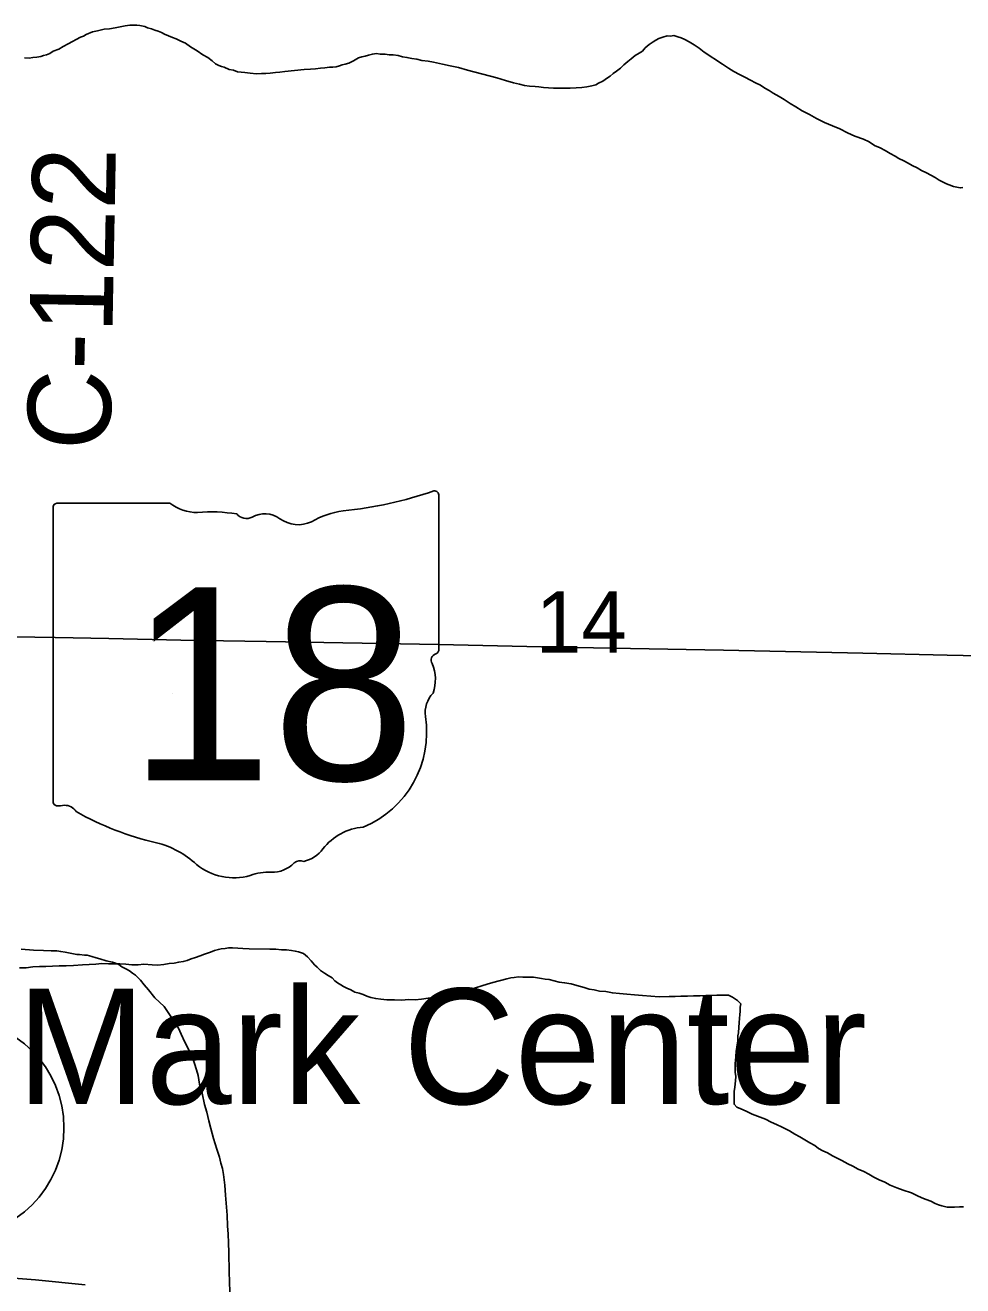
# Model space of a CAD drawing. Extents: x 2.4 to 73.1, y 4.5 to 25.6.
# Drawn here: x 42.1615 to 42.482, y 23.1826 to 23.6136 of the extents above; entities that cross this region are included whole.
import ezdxf

# ---------------------------------------------------------------- set-up
doc = ezdxf.new("R2010")
doc.units = 0
for name, color, linetype in [('GM_X_County_Road_Text', 7, 'Continuous'), ('GM_X_Minor_River', 7, 'Continuous'), ('GM_X_Section_Text', 7, 'Continuous'), ('GM_X_State_Location', 7, 'Continuous'), ('GM_X_State_Route', 7, 'Continuous'), ('GM_X_State_Shield', 7, 'Continuous'), ('GM_X_Township_Road', 7, 'Continuous'), ('GM_X_Unincorporated', 7, 'Continuous'), ('GM_X_Unincorporated_Text', 7, 'Continuous')]:
    doc.layers.add(name, color=color, linetype=linetype)

msp = doc.modelspace()

# ---------------------------------------------------------------- linework, layer by layer
at = {"layer": 'GM_X_Minor_River'}
for points in [[(42.161321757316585, 23.602366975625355), (42.16284259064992, 23.60234235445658), (42.164177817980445, 23.602510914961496), (42.16551209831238, 23.60268042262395), (42.16684543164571, 23.602848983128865), (42.167802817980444, 23.6032135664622), (42.168756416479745, 23.603388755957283), (42.169906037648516, 23.603939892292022), (42.17105944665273, 23.604681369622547), (42.172972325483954, 23.605410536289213), (42.174509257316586, 23.60633477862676), (42.176235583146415, 23.607257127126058), (42.18045527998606, 23.60946924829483), (42.181412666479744, 23.609833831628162), (42.18237194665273, 23.610388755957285), (42.18447895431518, 23.611304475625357), (42.18619675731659, 23.61165674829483), (42.18848747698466, 23.612189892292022), (42.190391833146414, 23.612348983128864), (42.19229902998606, 23.612699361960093), (42.194016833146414, 23.613051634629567), (42.19573368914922, 23.613403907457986), (42.19725831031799, 23.613570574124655), (42.19858974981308, 23.613548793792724), (42.19972990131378, 23.613530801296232), (42.20068065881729, 23.61351564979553), (42.20238615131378, 23.61310845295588), (42.20333122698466, 23.612713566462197), (42.20465603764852, 23.61231299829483), (42.205790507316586, 23.611915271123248), (42.206925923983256, 23.61151659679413), (42.208059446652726, 23.611118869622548), (42.20919107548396, 23.61053174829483), (42.210513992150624, 23.60994083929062), (42.21183596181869, 23.60934993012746), (42.21316077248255, 23.608948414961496), (42.21466929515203, 23.608165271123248), (42.21636815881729, 23.607379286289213), (42.218061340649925, 23.606212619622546), (42.22032175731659, 23.60484708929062), (42.222201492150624, 23.60348724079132), (42.22389751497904, 23.602510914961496), (42.225400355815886, 23.601348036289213), (42.226526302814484, 23.600380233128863), (42.22765793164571, 23.599793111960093), (42.228603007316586, 23.599398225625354), (42.22954997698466, 23.599192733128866), (42.231249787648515, 23.59840674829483), (42.23276777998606, 23.598191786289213), (42.23408880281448, 23.59760087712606), (42.23655849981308, 23.59737171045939), (42.23845622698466, 23.597152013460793), (42.240545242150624, 23.59692852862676), (42.24225925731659, 23.597091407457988), (42.24378103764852, 23.597067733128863), (42.24530471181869, 23.597232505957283), (42.24701967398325, 23.59739633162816), (42.248543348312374, 23.597561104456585), (42.2502573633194, 23.597723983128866), (42.256924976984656, 23.598377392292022), (42.25901967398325, 23.598533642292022), (42.26073368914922, 23.598696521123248), (42.26244865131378, 23.598859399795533), (42.263972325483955, 23.59902511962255), (42.265495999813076, 23.59918989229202), (42.26663709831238, 23.599171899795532), (42.26778103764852, 23.599343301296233), (42.268928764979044, 23.599705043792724), (42.26988520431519, 23.600069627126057), (42.27083880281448, 23.600244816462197), (42.272175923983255, 23.60060277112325), (42.27370906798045, 23.601338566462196), (42.27543918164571, 23.602451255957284), (42.2765859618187, 23.60281299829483), (42.27772990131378, 23.60298439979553), (42.27887668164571, 23.603346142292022), (42.28021380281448, 23.60370409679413), (42.28154808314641, 23.603872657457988), (42.282875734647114, 23.603661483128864), (42.28458690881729, 23.6036349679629), (42.28591550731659, 23.603423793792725), (42.28724599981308, 23.603402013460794)], [(42.28724599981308, 23.603402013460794), (42.288954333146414, 23.603185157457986), (42.29046948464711, 23.602780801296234), (42.29198747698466, 23.602566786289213), (42.29369296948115, 23.602160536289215), (42.29540130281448, 23.601942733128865), (42.29710584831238, 23.601536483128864), (42.29919486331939, 23.60131299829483), (42.30108974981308, 23.60090296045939), (42.304122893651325, 23.600285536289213), (42.306776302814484, 23.599672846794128), (42.309619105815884, 23.599057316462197), (42.31264940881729, 23.598250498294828), (42.32268728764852, 23.595620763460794), (42.32571474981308, 23.594623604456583), (42.32836437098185, 23.59382152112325), (42.33044959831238, 23.593408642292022), (42.33215414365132, 23.593001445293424), (42.333862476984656, 23.592785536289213), (42.33576209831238, 23.592563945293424), (42.33709164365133, 23.592543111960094), (42.33861058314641, 23.592330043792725), (42.340318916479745, 23.59211224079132), (42.34203009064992, 23.592085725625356), (42.34393160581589, 23.592054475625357), (42.34583312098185, 23.59202417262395), (42.34773463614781, 23.591994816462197), (42.34982933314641, 23.59215011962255), (42.35173368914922, 23.592310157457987), (42.35344770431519, 23.592473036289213), (42.355165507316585, 23.592825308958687), (42.35650168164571, 23.593183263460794), (42.35746285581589, 23.593738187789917), (42.358995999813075, 23.594473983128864), (42.36053482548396, 23.595588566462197), (42.361494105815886, 23.596142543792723), (42.36246096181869, 23.59707720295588), (42.36361437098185, 23.597817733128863), (42.36496285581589, 23.598937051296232), (42.366121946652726, 23.6000573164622), (42.36747137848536, 23.60117474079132), (42.36862762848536, 23.60210655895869), (42.36997706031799, 23.60322493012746), (42.37132081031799, 23.603962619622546), (42.37247327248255, 23.604704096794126), (42.37344202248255, 23.60582814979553), (42.37479145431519, 23.60694652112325), (42.376138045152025, 23.607874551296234), (42.377098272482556, 23.60842852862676), (42.37805755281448, 23.60898345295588), (42.37939751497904, 23.60953174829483), (42.38092497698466, 23.609886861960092), (42.382066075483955, 23.60986886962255), (42.38321001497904, 23.61004027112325), (42.384534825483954, 23.609638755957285), (42.38566929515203, 23.60924102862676), (42.386991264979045, 23.60865011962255), (42.38849978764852, 23.607867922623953), (42.39019675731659, 23.60689064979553), (42.391889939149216, 23.605723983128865), (42.39357933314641, 23.604366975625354), (42.39978956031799, 23.600280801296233), (42.40185963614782, 23.598918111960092), (42.40374315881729, 23.597748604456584), (42.405629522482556, 23.596769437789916), (42.40751588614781, 23.595789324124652), (42.40940224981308, 23.594810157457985), (42.411098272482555, 23.593833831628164), (42.412797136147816, 23.59304595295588), (42.41430281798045, 23.5920724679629), (42.41581228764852, 23.591289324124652), (42.41712762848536, 23.590319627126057), (42.41920149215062, 23.589146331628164), (42.42089656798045, 23.588169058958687), (42.42296664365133, 23.5868073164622), (42.42485016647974, 23.585637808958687), (42.42711058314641, 23.58427227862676), (42.42956418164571, 23.583093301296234), (42.432015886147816, 23.58172493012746), (42.434656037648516, 23.5803537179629), (42.43748937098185, 23.579169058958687), (42.439945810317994, 23.57818042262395), (42.44258785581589, 23.57680921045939), (42.44504145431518, 23.575630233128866), (42.44806796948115, 23.57463212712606), (42.44995433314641, 23.57365296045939), (42.45183690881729, 23.572483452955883), (42.4537261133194, 23.57169368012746), (42.455423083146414, 23.570716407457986), (42.45711815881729, 23.56974008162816), (42.45881512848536, 23.568763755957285), (42.46013331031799, 23.567983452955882), (42.461832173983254, 23.56719652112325), (42.463341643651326, 23.56641243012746), (42.46466077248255, 23.565632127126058), (42.46635868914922, 23.56484424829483), (42.46786531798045, 23.563870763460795), (42.46956418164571, 23.56308477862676), (42.47107365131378, 23.562300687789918), (42.472582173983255, 23.561517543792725), (42.47389846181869, 23.560546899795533)], [(42.47389846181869, 23.560546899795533), (42.47521948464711, 23.55995599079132), (42.476351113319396, 23.559367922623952), (42.47729618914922, 23.558972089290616), (42.47880849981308, 23.558379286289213), (42.48108406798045, 23.557962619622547), (42.48203766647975, 23.558137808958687)], [(42.272820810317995, 23.2837912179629), (42.27149789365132, 23.284382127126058), (42.270366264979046, 23.28496924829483), (42.26942497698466, 23.285554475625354), (42.268293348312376, 23.286142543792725), (42.26735490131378, 23.286917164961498), (42.266419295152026, 23.287882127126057), (42.26509921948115, 23.28866243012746), (42.26378103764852, 23.289443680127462), (42.262465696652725, 23.290413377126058), (42.261342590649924, 23.29157152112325), (42.26040319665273, 23.292346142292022), (42.25928387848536, 23.29369368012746), (42.25797327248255, 23.295044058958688), (42.256660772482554, 23.296205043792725), (42.254958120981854, 23.296801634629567), (42.25382081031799, 23.2970099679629), (42.25249315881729, 23.29722114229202), (42.25078387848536, 23.297438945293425), (42.24907270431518, 23.297465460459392), (42.24717497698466, 23.297686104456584), (42.24508312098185, 23.29771924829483), (42.23804808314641, 23.29783099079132), (42.235956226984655, 23.297864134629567), (42.23424789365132, 23.29808099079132), (42.23234637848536, 23.29811224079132), (42.23101493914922, 23.298132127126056), (42.22987194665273, 23.297960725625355), (42.228537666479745, 23.297792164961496), (42.227584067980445, 23.297616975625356), (42.22624599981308, 23.29725902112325), (42.22490698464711, 23.29670977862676), (42.222802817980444, 23.29598345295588), (42.2212734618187, 23.295438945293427), (42.21974221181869, 23.294892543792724), (42.218212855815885, 23.294348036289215), (42.21687194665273, 23.293798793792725), (42.21553577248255, 23.293440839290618), (42.21401115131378, 23.293274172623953), (42.21248463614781, 23.292919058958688), (42.21076967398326, 23.292756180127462), (42.208862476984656, 23.292407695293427), (42.20676777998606, 23.29225049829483), (42.204866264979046, 23.292280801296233), (42.20201683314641, 23.292515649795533), (42.20011247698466, 23.292356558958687), (42.19802156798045, 23.29238970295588), (42.195931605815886, 23.29261224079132), (42.19384069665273, 23.292645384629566), (42.19193918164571, 23.292676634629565), (42.190037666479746, 23.292706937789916), (42.18775546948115, 23.29274292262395), (42.18566077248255, 23.29258667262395), (42.18337668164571, 23.292432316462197), (42.18109164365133, 23.292278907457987), (42.17804618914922, 23.29213780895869), (42.17557175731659, 23.29198724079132), (42.17309921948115, 23.2920260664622), (42.17081512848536, 23.291872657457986), (42.168530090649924, 23.291718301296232), (42.16643918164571, 23.291751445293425), (42.164154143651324, 23.291598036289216), (42.16186626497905, 23.291255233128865), (42.15958406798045, 23.2912912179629)], [(42.16018152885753, 23.297657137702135), (42.164355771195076, 23.297337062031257), (42.167774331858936, 23.297229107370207), (42.17043342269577, 23.29714672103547), (42.172333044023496, 23.29708706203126), (42.17365690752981, 23.2968560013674), (42.17517111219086, 23.296618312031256), (42.17687565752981, 23.29637494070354), (42.17914270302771, 23.29592418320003), (42.18009251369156, 23.295893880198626), (42.18179611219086, 23.29565050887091), (42.18274592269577, 23.2956211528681), (42.184254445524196, 23.295194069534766), (42.185762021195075, 23.294766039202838), (42.18707925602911, 23.294345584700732), (42.18915122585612, 23.29371111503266), (42.191418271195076, 23.293260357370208), (42.19235671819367, 23.292851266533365), (42.19348455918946, 23.29243649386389), (42.194600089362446, 23.291641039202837), (42.19609630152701, 23.290834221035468), (42.19721751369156, 23.290230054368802), (42.1981436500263, 23.289440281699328), (42.19926675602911, 23.288836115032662), (42.20092205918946, 23.2870747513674), (42.20220425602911, 23.285515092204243), (42.20367111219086, 23.283759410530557), (42.205866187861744, 23.281032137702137), (42.209007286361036, 23.27808422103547), (42.213908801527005, 23.270713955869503), (42.21479327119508, 23.268596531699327), (42.21603948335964, 23.26589861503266), (42.217654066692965, 23.262809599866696), (42.218727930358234, 23.26068649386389), (42.21942300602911, 23.258575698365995), (42.22011713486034, 23.256463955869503), (42.220627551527, 23.25454918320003), (42.22110198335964, 23.251495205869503), (42.2219561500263, 23.248429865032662), (42.22278664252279, 23.2446050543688), (42.22365311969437, 23.241918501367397), (42.224323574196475, 23.23904918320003), (42.22500065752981, 23.236368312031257), (42.22584346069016, 23.23292418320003), (42.22706031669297, 23.2292774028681), (42.2279258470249, 23.226590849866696), (42.22843058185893, 23.224485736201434), (42.228947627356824, 23.222759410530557), (42.229262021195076, 23.220660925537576), (42.22971846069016, 23.217037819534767), (42.229990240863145, 23.213610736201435), (42.23053664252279, 23.20675562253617), (42.2306133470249, 23.20314482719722), (42.23090406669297, 23.200285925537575), (42.23099876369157, 23.19724425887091), (42.23108777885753, 23.194013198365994), (42.23125918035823, 23.187359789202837), (42.23134156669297, 23.183938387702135), (42.231424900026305, 23.180516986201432)], [(42.42268918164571, 23.23562360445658), (42.42023652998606, 23.23680352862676), (42.41834921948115, 23.23778174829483), (42.416460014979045, 23.2385724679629), (42.41457365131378, 23.239552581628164), (42.41003671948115, 23.241334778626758), (42.40909259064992, 23.241729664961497), (42.40796001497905, 23.242316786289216), (42.40607081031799, 23.243107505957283), (42.40474884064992, 23.243698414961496), (42.40381323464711, 23.244663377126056), (42.40383785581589, 23.246181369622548), (42.403855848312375, 23.24732152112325), (42.403883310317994, 23.249030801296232), (42.40409732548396, 23.25054689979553), (42.404319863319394, 23.252632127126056), (42.40434448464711, 23.254152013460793), (42.404178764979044, 23.255673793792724), (42.404205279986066, 23.257383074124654), (42.404226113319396, 23.2587135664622), (42.40424221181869, 23.25966243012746), (42.404453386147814, 23.26098913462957), (42.40447990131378, 23.2626974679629), (42.404693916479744, 23.2642135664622), (42.405107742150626, 23.26629689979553), (42.40513520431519, 23.26800618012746), (42.40534259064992, 23.269142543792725), (42.40537384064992, 23.2710412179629), (42.40558785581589, 23.272557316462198), (42.40561152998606, 23.27407720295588), (42.405819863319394, 23.275212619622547), (42.40584164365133, 23.27654311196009), (42.40586247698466, 23.27787171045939), (42.406069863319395, 23.279008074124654), (42.40494675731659, 23.2801662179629), (42.403254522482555, 23.281332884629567), (42.40193160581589, 23.281923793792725), (42.40041077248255, 23.2819474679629), (42.3994609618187, 23.281962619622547), (42.39793918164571, 23.28198724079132), (42.396225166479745, 23.281825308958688), (42.39413331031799, 23.28185845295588), (42.392228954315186, 23.281698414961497), (42.38994770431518, 23.281734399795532), (42.38785206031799, 23.281578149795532), (42.385570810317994, 23.281614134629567), (42.38366645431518, 23.281455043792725), (42.381574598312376, 23.281488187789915), (42.378149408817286, 23.28135277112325), (42.37529997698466, 23.281588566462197), (42.37245054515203, 23.281823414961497), (42.369791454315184, 23.28205636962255), (42.36713331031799, 23.282288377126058), (42.364663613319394, 23.28251849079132), (42.362194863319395, 23.282747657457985), (42.359919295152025, 23.28316337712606), (42.35783027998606, 23.283386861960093), (42.35593539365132, 23.283796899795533), (42.35422706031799, 23.284013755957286), (42.35252440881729, 23.28461034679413), (42.35006228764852, 23.285220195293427), (42.348169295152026, 23.285820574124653), (42.345893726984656, 23.286236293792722), (42.343995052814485, 23.28645599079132), (42.34229050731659, 23.286863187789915), (42.340584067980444, 23.287270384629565), (42.3392573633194, 23.28748155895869), (42.33792876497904, 23.287692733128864), (42.3366011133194, 23.28790296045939), (42.335272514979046, 23.288114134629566), (42.33375168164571, 23.288138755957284), (42.33165982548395, 23.288171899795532), (42.33013899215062, 23.28819652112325), (42.32861437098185, 23.28803174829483), (42.32747043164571, 23.28785845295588), (42.32613331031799, 23.28750049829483), (42.32135868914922, 23.286247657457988), (42.31944770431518, 23.285707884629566), (42.31753861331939, 23.285168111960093), (42.31543444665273, 23.284441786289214), (42.31313993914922, 23.283718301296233), (42.31008596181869, 23.28300712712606), (42.307795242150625, 23.282473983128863), (42.30550452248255, 23.28194083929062), (42.30340698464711, 23.28159424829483), (42.30130565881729, 23.281058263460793), (42.299210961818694, 23.2809010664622), (42.29692402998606, 23.280558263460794), (42.29482933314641, 23.280401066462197), (42.292548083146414, 23.280437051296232), (42.290262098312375, 23.280283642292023), (42.287790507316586, 23.280323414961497), (42.28512857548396, 23.28036602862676), (42.283040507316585, 23.280589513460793), (42.28133217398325, 23.280805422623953), (42.27962573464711, 23.2812135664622), (42.27830092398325, 23.281614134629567), (42.27697895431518, 23.282205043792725), (42.27565414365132, 23.282605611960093), (42.274138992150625, 23.2830099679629), (42.272820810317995, 23.2837912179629)], [(42.48218823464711, 23.20959993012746), (42.48085679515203, 23.20962171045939), (42.47914277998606, 23.20945977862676), (42.47762194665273, 23.20948345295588), (42.47667118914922, 23.209497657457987), (42.475723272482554, 23.209704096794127), (42.47477630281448, 23.20990864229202), (42.47364088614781, 23.210306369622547), (42.472506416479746, 23.210704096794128), (42.470996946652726, 23.211488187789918), (42.46948463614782, 23.212081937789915), (42.467972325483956, 23.212676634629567), (42.466273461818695, 23.2134635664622), (42.46438709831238, 23.21444368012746), (42.461547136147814, 23.215248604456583), (42.45946759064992, 23.216042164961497), (42.45720054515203, 23.217027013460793), (42.45531418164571, 23.218007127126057), (42.45342402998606, 23.21879784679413), (42.451537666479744, 23.219777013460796), (42.449841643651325, 23.220753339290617), (42.44814562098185, 23.221730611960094), (42.44625641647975, 23.222521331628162), (42.444370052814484, 23.22350049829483), (42.442670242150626, 23.224288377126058), (42.44059637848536, 23.22545977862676), (42.439087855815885, 23.226243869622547), (42.43738804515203, 23.227030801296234), (42.435692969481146, 23.228008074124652), (42.43418349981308, 23.228792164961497), (42.43267402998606, 23.22957530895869), (42.431357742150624, 23.23054689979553), (42.429661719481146, 23.231524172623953), (42.42796474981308, 23.23250049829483), (42.426269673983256, 23.233476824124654), (42.42457270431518, 23.234454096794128), (42.42268918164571, 23.23562360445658)]]:
    msp.add_lwpolyline(points, dxfattribs=at)
at = {"layer": 'GM_X_State_Route'}
msp.add_lwpolyline([(41.95853159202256, 23.407902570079), (41.98032194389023, 23.40753776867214), (42.02135100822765, 23.40680767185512), (42.069218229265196, 23.40605891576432), (42.09439303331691, 23.40561152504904), (42.11646099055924, 23.405167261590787), (42.124855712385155, 23.40510511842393), (42.13989596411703, 23.404769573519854), (42.143807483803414, 23.404682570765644), (42.171784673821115, 23.404260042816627), (42.19011819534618, 23.403899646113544), (42.21467473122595, 23.403365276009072), (42.24389154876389, 23.402874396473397), (42.30294653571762, 23.401811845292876), (42.34303732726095, 23.400972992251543), (42.400228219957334, 23.399857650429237), (42.44777856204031, 23.39887276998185), (42.47667848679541, 23.39820789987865), (42.531070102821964, 23.397083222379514)], dxfattribs=at)
at = {"layer": 'GM_X_State_Shield'}
for p, q in [((42.210952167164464, 23.450191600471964), (42.17234396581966, 23.450191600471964)), ((42.30287951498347, 23.400328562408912), (42.30287951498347, 23.452671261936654)), ((42.17104631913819, 23.448469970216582), (42.17104631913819, 23.348409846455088)), ((42.30286666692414, 23.40034141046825), (42.30287951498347, 23.400328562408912))]:
    msp.add_line(p, q, dxfattribs=at)
for centre, radius, start, end in [((42.255918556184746, 23.586607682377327), 0.1398078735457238, 275.8444694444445, 288.9064527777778), ((42.30141726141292, 23.45288834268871), 0.0014676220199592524, 351.8620861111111, 97.738), ((42.172556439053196, 23.448683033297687), 0.001527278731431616, 98.1301027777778, 188.13010277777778), ((42.220146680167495, 23.461807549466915), 0.014813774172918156, 231.61950555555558, 271.11188333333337), ((42.225058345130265, 23.394016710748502), 0.053181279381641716, 80.48669166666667, 94.98826944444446), ((42.23713173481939, 23.44920175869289), 0.00427366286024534, 219.79206111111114, 297.1023694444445), ((42.2434055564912, 23.437636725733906), 0.008885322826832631, 54.466683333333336, 119.14113055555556), ((42.254873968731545, 23.45349912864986), 0.010688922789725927, 233.85620555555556, 294.82819166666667), ((42.27375142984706, 23.419630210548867), 0.028127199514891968, 97.34618055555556, 120.7688527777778), ((42.302540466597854, 23.39648595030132), 0.002271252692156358, 107.94398333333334, 210.33696666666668), ((42.3013137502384, 23.40012632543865), 0.001570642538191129, 289.6038111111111, 7.734130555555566), ((42.288090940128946, 23.389869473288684), 0.013634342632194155, 340.0329638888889, 23.649566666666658), ((42.30813781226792, 23.37842377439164), 0.009919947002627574, 136.80649722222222, 186.92959444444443), ((42.263750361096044, 23.371765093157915), 0.03496914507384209, 292.3088861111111, 8.985838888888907), ((42.172570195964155, 23.348190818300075), 0.0015408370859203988, 171.9583861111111, 258.30661388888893), ((42.17280381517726, 23.35842778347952), 0.011758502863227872, 267.33899444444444, 280.6038555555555), ((42.175209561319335, 23.34263713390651), 0.00423985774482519, 29.748380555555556, 93.27174722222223), ((42.22873958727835, 23.43253699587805), 0.10096071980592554, 240.41292222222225, 257.1985), ((42.278494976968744, 23.320318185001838), 0.01915169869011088, 94.40312222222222, 142.57675), ((42.19863962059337, 23.303457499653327), 0.031588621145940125, 47.184155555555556, 75.83597222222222), ((42.25422979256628, 23.338712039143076), 0.011297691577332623, 282.8731916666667, 323.27711111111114), ((42.23280456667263, 23.342140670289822), 0.02004484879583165, 230.70037222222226, 286.29183611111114), ((42.244386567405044, 23.30754586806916), 0.016470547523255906, 85.69512222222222, 111.20994722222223), ((42.24585085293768, 23.334647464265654), 0.010679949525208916, 268.7770194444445, 315.54927222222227), ((42.25551193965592, 23.324956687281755), 0.0030069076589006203, 65.75173055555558, 132.64842222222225)]:
    msp.add_arc(centre, radius, start, end, dxfattribs=at)
at = {"layer": 'GM_X_Township_Road'}
msp.add_lwpolyline([(42.13513005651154, 23.18694524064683), (42.147097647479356, 23.186000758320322), (42.16501174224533, 23.184608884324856), (42.181968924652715, 23.182990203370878)], dxfattribs=at)
at = {"layer": 'GM_X_Unincorporated'}
msp.add_circle((42.13758158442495, 23.23662476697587), 0.03720159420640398, dxfattribs=at)

# ---------------------------------------------------------------- texts
at = {"layer": 'GM_X_County_Road_Text'}
msp.add_text('C-122', height=0.028409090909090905, rotation=88.906593, dxfattribs=at).set_placement((42.190567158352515, 23.468100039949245))
at = {"layer": 'GM_X_Section_Text'}
msp.add_text('14', height=0.0209280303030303, rotation=1e-05, dxfattribs=at).set_placement((42.33603237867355, 23.399113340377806))
at = {"layer": 'GM_X_State_Location'}
for s, p in [('s', (42.23547825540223, 23.391787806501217)), ('r', (42.23547340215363, 23.391787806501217))]:
    msp.add_text(s, height=9.46969696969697e-05, dxfattribs=at).set_placement(p)
msp.add_text('18', height=9.46969696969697e-05, rotation=1e-05, dxfattribs=at).set_placement((42.21163106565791, 23.38489857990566))
at = {"layer": 'GM_X_State_Shield'}
msp.add_text('18', height=0.06591810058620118, dxfattribs=at).set_placement((42.19690777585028, 23.35546579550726))
at = {"layer": 'GM_X_Unincorporated_Text'}
msp.add_text('Mark Center', height=0.03948863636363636, rotation=1e-05, dxfattribs=at).set_placement((42.15871456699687, 23.244735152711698))

doc.saveas('drawing.dxf')
